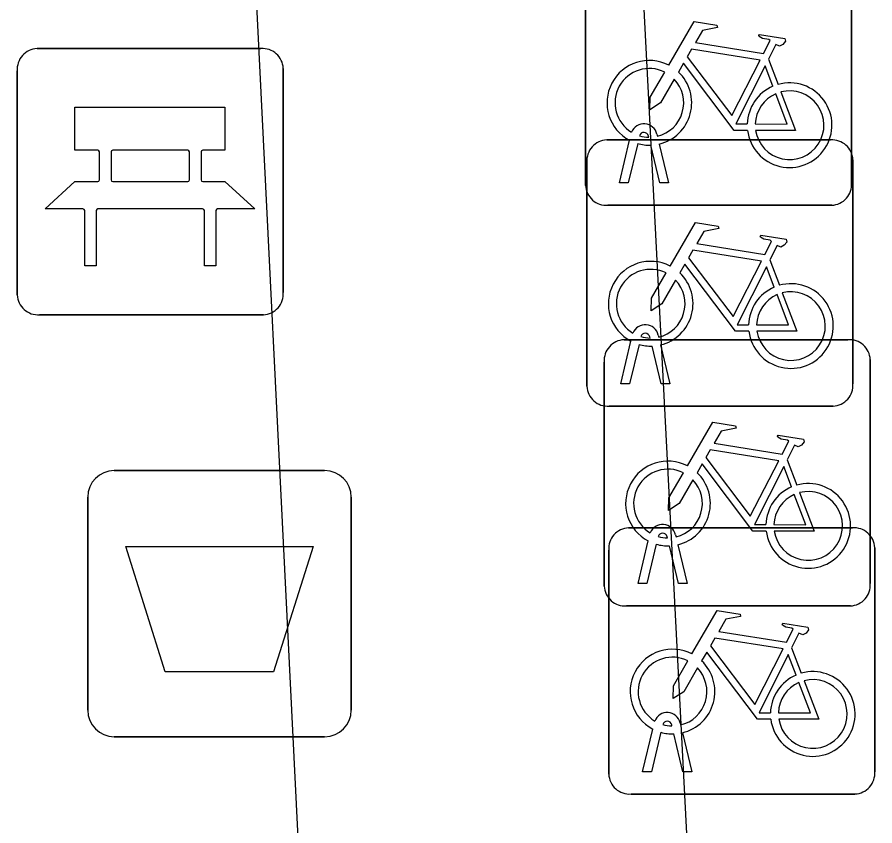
# Model space of a CAD drawing. Extents: x 164150 to 165261, y 382513 to 383432.
# Drawn here: x 164330.191 to 164333.412, y 383138.247 to 383141.282 of the extents above; entities that cross this region are included whole.
import ezdxf

# ---------------------------------------------------------------- set-up
doc = ezdxf.new("R2010")
doc.units = 0
for name, color, linetype in [('IMGEO_Afvalbak', 7, 'Continuous'), ('IMGEO_Bank', 7, 'Continuous'), ('IMGEO_Fietsenrek', 7, 'Continuous'), ('IMGEO_Voetgangersgebied_open', 7, 'Continuous')]:
    doc.layers.add(name, color=color, linetype=linetype)

msp = doc.modelspace()

# ---------------------------------------------------------------- linework, layer by layer
at = {"layer": 'IMGEO_Afvalbak'}
for p, q in [((164330.5561, 383139.5805), (164331.3459, 383139.5805)), ((164331.3459, 383139.5805), (164330.5561, 383139.5805)), ((164330.4561, 383138.6815), (164330.4561, 383139.4805)), ((164330.4561, 383139.4805), (164330.4561, 383138.6815)), ((164331.4459, 383139.4805), (164331.4459, 383138.6815)), ((164331.4459, 383138.6815), (164331.4459, 383139.4805)), ((164331.3459, 383138.5815), (164330.5561, 383138.5815)), ((164330.5561, 383138.5815), (164331.3459, 383138.5815))]:
    msp.add_line(p, q, dxfattribs=at)
msp.add_lwpolyline([(164330.5988, 383139.2954), (164331.3032, 383139.2954), (164331.1544, 383138.8245), (164330.7476, 383138.8245), (164330.5988, 383139.2954)], dxfattribs=at)
for centre, start, end in [((164330.5561, 383139.4805), 90, 180), ((164330.5561, 383139.4805), 90, 180), ((164331.3459, 383139.4805), 0, 90), ((164331.3459, 383139.4805), 360, 90), ((164330.5561, 383138.6815), 180, 270), ((164330.5561, 383138.6815), 180, 270), ((164331.3459, 383138.6815), 270, 0), ((164331.3459, 383138.6815), 270, 0)]:
    msp.add_arc(centre, 0.1, start, end, dxfattribs=at)
at = {"layer": 'IMGEO_Bank'}
for p, q in [((164330.2659, 383141.1645), (164331.1068, 383141.1645)), ((164331.1068, 383141.1645), (164330.2659, 383141.1645)), ((164330.1915, 383140.2399), (164330.1915, 383141.0808)), ((164330.1915, 383141.0808), (164330.1915, 383140.2399)), ((164331.1905, 383141.0901), (164331.1905, 383140.2492)), ((164331.1905, 383140.2492), (164331.1905, 383141.0901)), ((164330.832, 383140.783), (164330.55, 383140.783)), ((164330.5001, 383140.6714), (164330.5001, 383140.7766)), ((164330.5437, 383140.7766), (164330.5437, 383140.6714)), ((164330.8383, 383140.6714), (164330.8383, 383140.7766)), ((164330.8819, 383140.7766), (164330.8819, 383140.6714)), ((164330.55, 383140.665), (164330.832, 383140.665)), ((164330.8878, 383140.5627), (164330.4947, 383140.5627)), ((164331.1161, 383140.1655), (164330.2752, 383140.1655)), ((164330.2752, 383140.1655), (164331.1161, 383140.1655))]:
    msp.add_line(p, q, dxfattribs=at)
for points in [[(164330.4937, 383140.783), (164330.4076, 383140.783), (164330.4076, 383140.944), (164330.9715, 383140.944), (164330.9715, 383140.783), (164330.8883, 383140.783)], [(164330.4384, 383140.5627), (164330.296, 383140.5627), (164330.4076, 383140.665), (164330.4937, 383140.665)], [(164330.8883, 383140.665), (164330.9715, 383140.665), (164331.0831, 383140.5627), (164330.9441, 383140.5627)], [(164330.4884, 383140.5563), (164330.4884, 383140.3488), (164330.4448, 383140.3488), (164330.4448, 383140.5563)], [(164330.9377, 383140.5563), (164330.9377, 383140.3488), (164330.8941, 383140.3488), (164330.8941, 383140.5563)]]:
    msp.add_lwpolyline(points, dxfattribs=at)
for centre, radius, start, end in [((164330.2692, 383141.0866), 0.0779, 92.4484, 184.2845), ((164330.2692, 383141.0866), 0.0779, 92.4484, 184.2845), ((164331.1126, 383141.0868), 0.0779, 2.4484, 94.2845), ((164331.1126, 383141.0868), 0.0779, 2.4484, 94.2845), ((164330.4934, 383140.7763), 0.00671, 2.8957, 87.1043), ((164330.5504, 383140.7763), 0.00671, 92.8957, 177.1043), ((164330.8316, 383140.7763), 0.00671, 2.8957, 87.1043), ((164330.8886, 383140.7763), 0.00671, 92.8957, 177.1043), ((164330.4934, 383140.6717), 0.00671, 272.8957, 357.1043), ((164330.5504, 383140.6717), 0.00671, 182.8957, 267.1043), ((164330.8316, 383140.6717), 0.00671, 272.8957, 357.1043), ((164330.8886, 383140.6717), 0.00671, 182.8957, 267.1043), ((164330.4381, 383140.556), 0.00671, 2.8957, 87.1043), ((164330.4951, 383140.556), 0.00671, 92.8957, 177.1043), ((164330.8874, 383140.556), 0.00671, 2.8957, 87.1043), ((164330.9444, 383140.556), 0.00671, 92.8957, 177.1043), ((164330.2694, 383140.2432), 0.0779, 182.4484, 274.2845), ((164330.2694, 383140.2432), 0.0779, 182.4484, 274.2845), ((164331.1128, 383140.2434), 0.0779, 272.4484, 4.2845), ((164331.1128, 383140.2434), 0.0779, 272.4484, 4.2845)]:
    msp.add_arc(centre, radius, start, end, dxfattribs=at)
at = {"layer": 'IMGEO_Fietsenrek'}
for p, q in [((164332.3255, 383140.6509), (164332.3255, 383141.4918)), ((164332.3255, 383141.4918), (164332.3255, 383140.6509)), ((164333.3245, 383141.5011), (164333.3245, 383140.6602)), ((164333.3245, 383140.6602), (164333.3245, 383141.5011)), ((164333.0122, 383141.1252), (164333.0485, 383141.03)), ((164332.5936, 383140.8434), (164332.5954, 383140.8355)), ((164332.4049, 383140.8215), (164333.2458, 383140.8215)), ((164333.2458, 383140.8215), (164332.4049, 383140.8215)), ((164332.4525, 383140.6603), (164332.4908, 383140.8203)), ((164332.5629, 383140.8319), (164332.5619, 383140.8362)), ((164332.5212, 383140.8081), (164332.4859, 383140.6603)), ((164332.604, 383140.6603), (164332.5701, 383140.802)), ((164332.6024, 383140.8063), (164332.6374, 383140.6603)), ((164333.3295, 383140.7471), (164333.3295, 383139.9062)), ((164333.3295, 383139.9062), (164333.3295, 383140.7471)), ((164332.3305, 383139.8969), (164332.3305, 383140.7378)), ((164332.3305, 383140.7378), (164332.3305, 383139.8969)), ((164332.4859, 383140.6603), (164332.4525, 383140.6603)), ((164332.6374, 383140.6603), (164332.604, 383140.6603)), ((164333.2501, 383140.5765), (164332.4092, 383140.5765)), ((164332.4092, 383140.5765), (164333.2501, 383140.5765)), ((164333.0172, 383140.3712), (164333.0535, 383140.276)), ((164332.4699, 383140.0715), (164333.3108, 383140.0715)), ((164333.3108, 383140.0715), (164332.4699, 383140.0715)), ((164332.5679, 383140.0779), (164332.5669, 383140.0822)), ((164332.5986, 383140.0894), (164332.6004, 383140.0815)), ((164332.4575, 383139.9063), (164332.4958, 383140.0663)), ((164332.5262, 383140.0541), (164332.4909, 383139.9063)), ((164332.609, 383139.9063), (164332.5751, 383140.048)), ((164332.6074, 383140.0523), (164332.6424, 383139.9063)), ((164332.3955, 383139.1469), (164332.3955, 383139.9878)), ((164332.3955, 383139.9878), (164332.3955, 383139.1469)), ((164333.3945, 383139.9971), (164333.3945, 383139.1562)), ((164333.3945, 383139.1562), (164333.3945, 383139.9971)), ((164332.4909, 383139.9063), (164332.4575, 383139.9063)), ((164332.6424, 383139.9063), (164332.609, 383139.9063)), ((164333.2551, 383139.8225), (164332.4142, 383139.8225)), ((164332.4142, 383139.8225), (164333.2551, 383139.8225)), ((164333.0822, 383139.6212), (164333.1185, 383139.526)), ((164332.4869, 383139.3655), (164333.3278, 383139.3655)), ((164333.3278, 383139.3655), (164332.4869, 383139.3655)), ((164332.6329, 383139.3279), (164332.6319, 383139.3322)), ((164332.6636, 383139.3394), (164332.6654, 383139.3315)), ((164332.5225, 383139.1563), (164332.5608, 383139.3163)), ((164332.5912, 383139.3041), (164332.5559, 383139.1563)), ((164332.674, 383139.1563), (164332.6401, 383139.298)), ((164332.6724, 383139.3023), (164332.7074, 383139.1563)), ((164332.4125, 383138.4409), (164332.4125, 383139.2818)), ((164332.4125, 383139.2818), (164332.4125, 383138.4409)), ((164333.4115, 383139.2911), (164333.4115, 383138.4502)), ((164333.4115, 383138.4502), (164333.4115, 383139.2911)), ((164332.5559, 383139.1563), (164332.5225, 383139.1563)), ((164332.7074, 383139.1563), (164332.674, 383139.1563)), ((164333.3201, 383139.0725), (164332.4792, 383139.0725)), ((164332.4792, 383139.0725), (164333.3201, 383139.0725)), ((164333.0992, 383138.9152), (164333.1355, 383138.82)), ((164332.6499, 383138.6219), (164332.6489, 383138.6262)), ((164332.6806, 383138.6334), (164332.6824, 383138.6255)), ((164332.5395, 383138.4503), (164332.5778, 383138.6103)), ((164332.6082, 383138.5981), (164332.5729, 383138.4503)), ((164332.691, 383138.4503), (164332.6571, 383138.592)), ((164332.6894, 383138.5963), (164332.7244, 383138.4503)), ((164332.5729, 383138.4503), (164332.5395, 383138.4503)), ((164332.7244, 383138.4503), (164332.691, 383138.4503)), ((164333.3371, 383138.3665), (164332.4962, 383138.3665)), ((164332.4962, 383138.3665), (164333.3371, 383138.3665))]:
    msp.add_line(p, q, dxfattribs=at)
for points in [[(164332.6381, 383141.1022), (164332.7328, 383141.2657), (164332.819, 383141.2519), (164332.8207, 383141.2432), (164332.7646, 383141.2323), (164332.7384, 383141.187), (164332.9936, 383141.1462)], [(164332.9936, 383141.1462), (164333.0186, 383141.195), (164333.0135, 383141.199), (164332.9903, 383141.2027), (164332.9776, 383141.2102), (164332.9766, 383141.2133), (164332.9788, 383141.2179), (164333.0736, 383141.2028), (164333.0759, 383141.1925), (164333.0665, 383141.1801), (164333.0541, 383141.1737), (164333.0396, 383141.1799), (164333.0122, 383141.1252)], [(164332.9807, 383141.121), (164332.7239, 383141.162), (164332.7072, 383141.1332), (164332.8742, 383140.9129), (164332.9807, 383141.121)], [(164332.9338, 383140.8575), (164332.8841, 383140.8576), (164332.6934, 383141.1093), (164332.6744, 383141.0765)], [(164333.0287, 383141.023), (164332.9994, 383141.0998), (164332.89, 383140.8817), (164332.9327, 383140.8816)], [(164332.6588, 383141.0497), (164332.6072, 383140.9605), (164332.5673, 383140.9345), (164332.5685, 383140.982), (164332.623, 383141.0762)], [(164332.9627, 383140.8815), (164333.0826, 383140.8813), (164333.0394, 383140.9949)], [(164333.0592, 383141.0018), (164333.1142, 383140.8572), (164332.9641, 383140.8575)], [(164332.6431, 383140.3482), (164332.7378, 383140.5117), (164332.824, 383140.4979), (164332.8257, 383140.4892), (164332.7696, 383140.4783), (164332.7434, 383140.433), (164332.9986, 383140.3922)], [(164332.9986, 383140.3922), (164333.0236, 383140.441), (164333.0185, 383140.445), (164332.9953, 383140.4487), (164332.9826, 383140.4562), (164332.9816, 383140.4593), (164332.9838, 383140.4639), (164333.0786, 383140.4488), (164333.0809, 383140.4385), (164333.0715, 383140.4261), (164333.0591, 383140.4197), (164333.0446, 383140.4259), (164333.0172, 383140.3712)], [(164332.9857, 383140.367), (164332.7289, 383140.408), (164332.7122, 383140.3792), (164332.8792, 383140.1589), (164332.9857, 383140.367)], [(164332.9388, 383140.1035), (164332.8891, 383140.1036), (164332.6984, 383140.3553), (164332.6794, 383140.3225)], [(164333.0337, 383140.269), (164333.0044, 383140.3458), (164332.895, 383140.1277), (164332.9377, 383140.1276)], [(164332.6638, 383140.2957), (164332.6122, 383140.2065), (164332.5723, 383140.1805), (164332.5735, 383140.228), (164332.628, 383140.3222)], [(164332.9677, 383140.1275), (164333.0876, 383140.1273), (164333.0444, 383140.2409)], [(164333.0642, 383140.2478), (164333.1192, 383140.1032), (164332.9691, 383140.1035)], [(164332.7081, 383139.5982), (164332.8028, 383139.7617), (164332.889, 383139.7479), (164332.8907, 383139.7392), (164332.8346, 383139.7283), (164332.8084, 383139.683), (164333.0636, 383139.6422)], [(164333.0636, 383139.6422), (164333.0886, 383139.691), (164333.0835, 383139.695), (164333.0603, 383139.6987), (164333.0476, 383139.7062), (164333.0466, 383139.7093), (164333.0488, 383139.7139), (164333.1436, 383139.6988), (164333.1459, 383139.6885), (164333.1365, 383139.6761), (164333.1241, 383139.6697), (164333.1096, 383139.6759), (164333.0822, 383139.6212)], [(164333.0507, 383139.617), (164332.7939, 383139.658), (164332.7772, 383139.6292), (164332.9442, 383139.4089), (164333.0507, 383139.617)], [(164333.0038, 383139.3535), (164332.9541, 383139.3536), (164332.7634, 383139.6053), (164332.7444, 383139.5725)], [(164333.0987, 383139.519), (164333.0694, 383139.5958), (164332.96, 383139.3777), (164333.0027, 383139.3776)], [(164332.7288, 383139.5457), (164332.6772, 383139.4565), (164332.6373, 383139.4305), (164332.6385, 383139.478), (164332.693, 383139.5722)], [(164333.0327, 383139.3775), (164333.1526, 383139.3773), (164333.1094, 383139.4909)], [(164333.1292, 383139.4978), (164333.1842, 383139.3532), (164333.0341, 383139.3535)], [(164332.7251, 383138.8922), (164332.8198, 383139.0557), (164332.906, 383139.0419), (164332.9077, 383139.0332), (164332.8516, 383139.0223), (164332.8254, 383138.977), (164333.0806, 383138.9362)], [(164333.0806, 383138.9362), (164333.1056, 383138.985), (164333.1005, 383138.989), (164333.0773, 383138.9927), (164333.0646, 383139.0002), (164333.0636, 383139.0033), (164333.0658, 383139.0079), (164333.1606, 383138.9928), (164333.1629, 383138.9825), (164333.1535, 383138.9701), (164333.1411, 383138.9637), (164333.1266, 383138.9699), (164333.0992, 383138.9152)], [(164333.0677, 383138.911), (164332.8109, 383138.952), (164332.7942, 383138.9232), (164332.9612, 383138.7029), (164333.0677, 383138.911)], [(164333.0208, 383138.6475), (164332.9711, 383138.6476), (164332.7804, 383138.8993), (164332.7614, 383138.8665)], [(164333.1157, 383138.813), (164333.0864, 383138.8898), (164332.977, 383138.6717), (164333.0197, 383138.6716)], [(164332.7458, 383138.8397), (164332.6942, 383138.7505), (164332.6543, 383138.7245), (164332.6555, 383138.772), (164332.71, 383138.8662)], [(164333.0497, 383138.6715), (164333.1696, 383138.6713), (164333.1264, 383138.7849)], [(164333.1462, 383138.7918), (164333.2012, 383138.6472), (164333.0511, 383138.6475)]]:
    msp.add_lwpolyline(points, dxfattribs=at)
for centre, radius, start, end in [((164332.5651, 383140.9609), 0.159, 62.6766, 242.1369), ((164332.5651, 383140.9609), 0.129, 63.3192, 238.903), ((164332.5651, 383140.9609), 0.159, 283.5766, 46.6042), ((164332.5651, 383140.9609), 0.129, 283.6043, 43.4302), ((164333.0917, 383140.8769), 0.159, 187.0065, 105.7708), ((164333.0917, 383140.8769), 0.159, 113.3408, 178.3217), ((164333.0917, 383140.8769), 0.129, 188.6715, 104.5883), ((164333.0917, 383140.8769), 0.129, 113.923, 177.9556), ((164332.5449, 383140.8323), 0.0499, 12.8025, 158.6934), ((164332.5449, 383140.8323), 0.0174, 12.8025, 163.4502), ((164332.4082, 383140.7436), 0.0779, 92.4484, 184.2845), ((164332.4082, 383140.7436), 0.0779, 92.4484, 184.2845), ((164332.5651, 383140.9609), 0.129, 253.415, 269.0204), ((164333.2516, 383140.7438), 0.0779, 2.4484, 94.2845), ((164333.2516, 383140.7438), 0.0779, 2.4484, 94.2845), ((164332.5651, 383140.9609), 0.159, 253.9967, 271.7867), ((164332.4034, 383140.6542), 0.0779, 182.4484, 274.2845), ((164332.4034, 383140.6542), 0.0779, 182.4484, 274.2845), ((164333.2468, 383140.6544), 0.0779, 272.4484, 4.2845), ((164333.2468, 383140.6544), 0.0779, 272.4484, 4.2845), ((164332.5701, 383140.2069), 0.159, 62.6766, 242.1369), ((164332.5701, 383140.2069), 0.129, 63.3192, 238.903), ((164332.5701, 383140.2069), 0.129, 283.6043, 43.4302), ((164332.5701, 383140.2069), 0.159, 283.5766, 46.6042), ((164333.0967, 383140.1229), 0.159, 113.3408, 178.3217), ((164333.0967, 383140.1229), 0.159, 187.0065, 105.7708), ((164333.0967, 383140.1229), 0.129, 113.923, 177.9556), ((164333.0967, 383140.1229), 0.129, 188.6715, 104.5883), ((164332.5499, 383140.0783), 0.0499, 12.8025, 158.6934), ((164332.4732, 383139.9936), 0.0779, 92.4484, 184.2845), ((164332.4732, 383139.9936), 0.0779, 92.4484, 184.2845), ((164332.5499, 383140.0783), 0.0174, 12.8025, 163.4502), ((164332.5701, 383140.2069), 0.129, 253.415, 269.0204), ((164333.3166, 383139.9938), 0.0779, 2.4484, 94.2845), ((164333.3166, 383139.9938), 0.0779, 2.4484, 94.2845), ((164332.5701, 383140.2069), 0.159, 253.9967, 271.7867), ((164332.4084, 383139.9002), 0.0779, 182.4484, 274.2845), ((164332.4084, 383139.9002), 0.0779, 182.4484, 274.2845), ((164333.2518, 383139.9004), 0.0779, 272.4484, 4.2845), ((164333.2518, 383139.9004), 0.0779, 272.4484, 4.2845), ((164332.6351, 383139.4569), 0.159, 62.6766, 242.1369), ((164332.6351, 383139.4569), 0.129, 63.3192, 238.903), ((164332.6351, 383139.4569), 0.159, 283.5766, 46.6042), ((164332.6351, 383139.4569), 0.129, 283.6043, 43.4302), ((164333.1617, 383139.3729), 0.159, 187.0065, 105.7708), ((164333.1617, 383139.3729), 0.159, 113.3408, 178.3217), ((164333.1617, 383139.3729), 0.129, 113.923, 177.9556), ((164333.1617, 383139.3729), 0.129, 188.6715, 104.5883), ((164332.4902, 383139.2876), 0.0779, 92.4484, 184.2845), ((164332.4902, 383139.2876), 0.0779, 92.4484, 184.2845), ((164332.6149, 383139.3283), 0.0499, 12.8025, 158.6934), ((164333.3336, 383139.2878), 0.0779, 2.4484, 94.2845), ((164333.3336, 383139.2878), 0.0779, 2.4484, 94.2845), ((164332.6149, 383139.3283), 0.0174, 12.8025, 163.4502), ((164332.6351, 383139.4569), 0.129, 253.415, 269.0204), ((164332.6351, 383139.4569), 0.159, 253.9967, 271.7867), ((164332.4734, 383139.1502), 0.0779, 182.4484, 274.2845), ((164332.4734, 383139.1502), 0.0779, 182.4484, 274.2845), ((164333.3168, 383139.1504), 0.0779, 272.4484, 4.2845), ((164333.3168, 383139.1504), 0.0779, 272.4484, 4.2845), ((164332.6521, 383138.7509), 0.159, 62.6766, 242.1369), ((164332.6521, 383138.7509), 0.129, 63.3192, 238.903), ((164332.6521, 383138.7509), 0.159, 283.5766, 46.6042), ((164332.6521, 383138.7509), 0.129, 283.6043, 43.4302), ((164333.1787, 383138.6669), 0.159, 187.0065, 105.7708), ((164333.1787, 383138.6669), 0.159, 113.3408, 178.3217), ((164333.1787, 383138.6669), 0.129, 113.923, 177.9556), ((164333.1787, 383138.6669), 0.129, 188.6715, 104.5883), ((164332.6319, 383138.6223), 0.0499, 12.8025, 158.6934), ((164332.6319, 383138.6223), 0.0174, 12.8025, 163.4502), ((164332.6521, 383138.7509), 0.129, 253.415, 269.0204), ((164332.6521, 383138.7509), 0.159, 253.9967, 271.7867), ((164332.4904, 383138.4442), 0.0779, 182.4484, 274.2845), ((164332.4904, 383138.4442), 0.0779, 182.4484, 274.2845), ((164333.3338, 383138.4444), 0.0779, 272.4484, 4.2845), ((164333.3338, 383138.4444), 0.0779, 272.4484, 4.2845)]:
    msp.add_arc(centre, radius, start, end, dxfattribs=at)
at = {"layer": 'IMGEO_Voetgangersgebied_open'}
msp.add_lwpolyline([(164330.411, 383155.013), (164331.839, 383154.949), (164332.935, 383133.769), (164331.469, 383133.716), (164330.411, 383155.013)], dxfattribs=at)

doc.saveas('drawing.dxf')
